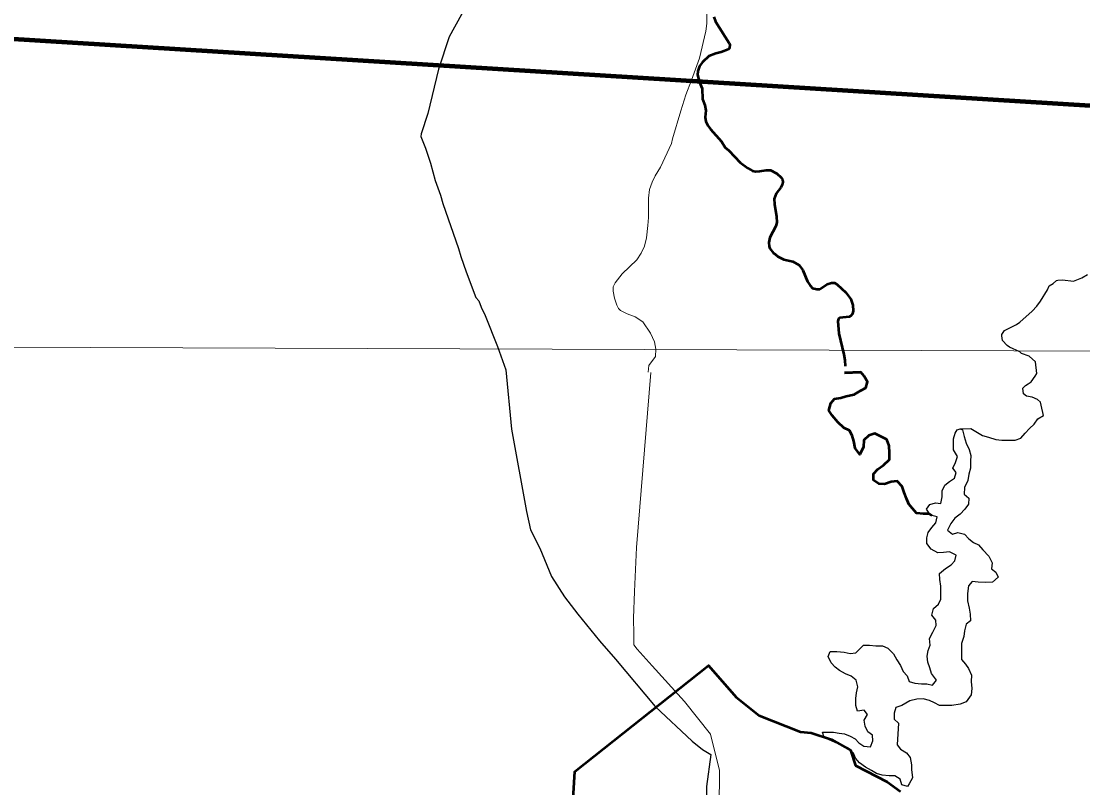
# Model space of a CAD drawing. Extents: x 553962 to 842807, y 8883888 to 9032388.
# Drawn here: x 753653 to 763398, y 8945147 to 8952182 of the extents above; entities that cross this region are included whole.
import ezdxf

# ---------------------------------------------------------------- set-up
doc = ezdxf.new("R2010")
doc.units = 0
doc.header["$LTSCALE"] = 200
for name, color, linetype, lineweight in [('1', 7, 'Continuous', 13), ('12', 7, 'Continuous', 25), ('14', 7, 'Continuous', 13), ('17', 7, 'Continuous', 53), ('24', 7, 'Continuous', 25), ('9', 7, 'Continuous', 90)]:
    doc.layers.add(name, color=color, linetype=linetype, lineweight=lineweight)

msp = doc.modelspace()

# ---------------------------------------------------------------- linework, layer by layer
at = {"layer": '1'}
msp.add_line((565315.3, 8949866.8), (791497.7, 8949052.2), dxfattribs=at)
at = {"layer": '12'}
msp.add_line((757384.6, 8951334.8), (757323.5, 8951149.2), dxfattribs=at)
for points in [[(758132.7, 8953038), (757580.3, 8952039.8), (757484.9, 8951743.2), (757384.6, 8951334.8)], [(757323.5, 8951149.2), (757320.3, 8951125.5), (757364.2, 8951016.5), (757410.7, 8950881), (757454.7, 8950719.9), (757502.3, 8950586.3), (757524.8, 8950509.5), (757666, 8950096.7), (757688, 8950021.8), (757738.6, 8949883.5)], [(757738.6, 8949883.5), (757825.6, 8949645.7), (757854.2, 8949615), (757875.3, 8949559.4), (757912.7, 8949482.2), (758025.8, 8949198.1), (758100.6, 8948982.2)], [(758100.6, 8948982.2), (758153.1, 8948438), (758293, 8947683.8), (758328, 8947515.6), (758414, 8947347.3), (758520, 8947087.3), (758641.6, 8946898.6), (758763.3, 8946740.5), (758961.1, 8946495.6), (759108.2, 8946327.2), (759473.4, 8945893.6), (759814, 8945575.9), (759907.3, 8945497.2), (759983.7, 8945452)], [(759983.7, 8945452), (759944.5, 8945159.2), (759944.1, 8945052.2), (759908, 8944950.4), (759862, 8944894.4), (759785, 8944751.9), (759708.2, 8944650.2), (759662.2, 8944609.5), (759602.9, 8944588), (759488.4, 8944585.1)]]:
    msp.add_lwpolyline(points, dxfattribs=at)
at = {"layer": '12', "lineweight": 40}
msp.add_spline([(761549.2, 8957020.4), (762383.1, 8955993.9), (763257, 8954902.9), (764214.4, 8953717.3), (766168.2, 8951324.4), (767086.6, 8950171.6), (770317.8, 8946184.2), (771971, 8944146), (773006.3, 8942876.2), (773223.4, 8942642.3), (773373.7, 8942274.8), (774008.3, 8940921.5), (774359, 8940136.3), (774475.8, 8939919.1), (774642.8, 8939785.5), (774893.3, 8939668.5), (775511.2, 8939484.7), (775928.6, 8939267.5), (776078.9, 8939184), (776379.5, 8938916.7), (776680.1, 8938749.6), (776830.4, 8938582.6), (777398.1, 8938348.7), (777899.1, 8938231.7), (778550.4, 8938482.3), (779134.8, 8938866.6), (779452.1, 8939250.8), (779569, 8939384.5), (779685.9, 8939351.1), (779852.9, 8939217.4), (780086.7, 8939217.4), (780604.3, 8939451.3), (781055.2, 8939618.4), (781439.3, 8939618.4), (781823.3, 8939518.1), (782090.5, 8939401.2), (782290.9, 8939367.8), (782524.7, 8939518.1), (782858.7, 8939618.4), (783192.6, 8939651.8), (783509.9, 8939818.9), (783910.7, 8940119.6), (784278.1, 8940336.8), (784625.2, 8940434.5)], degree=3, dxfattribs=at)
at = {"layer": '14'}
for points in [[(759952.9, 8952580.2), (759946.5, 8952160.2), (759939.3, 8952091.6), (759880.8, 8951841.8), (759807.5, 8951640.4), (759753.1, 8951507.3), (759709.3, 8951360.8)], [(759709.3, 8951360.8), (759632, 8951102.5), (759624.2, 8951061.5), (759522.6, 8950843.3), (759474.2, 8950762.9), (759445.5, 8950706.2), (759419.9, 8950637.9), (759411.1, 8950557.2), (759411.4, 8950380.3), (759406.8, 8950307.6), (759392.1, 8950195), (759374.3, 8950118.4), (759344.4, 8950054), (759304, 8949993.2), (759170.9, 8949865.1), (759105.4, 8949780.7), (759086.2, 8949743.5), (759087.4, 8949705.1), (759098.4, 8949641.2), (759121.3, 8949577.4), (759137.2, 8949545.1), (759155.9, 8949527), (759216.2, 8949497.1), (759288.5, 8949470.6), (759360.2, 8949422), (759430.6, 8949317.8), (759467.5, 8949241.1), (759477.5, 8949172.3), (759475.1, 8949104), (759414.6, 8949021.4), (759409.5, 8948961.3)], [(760060.9, 8944960.3), (760062.2, 8945306.7), (759981.9, 8945637.9), (759743.6, 8945938.9), (759444.2, 8946265.5), (759307.2, 8946418.6), (759276.8, 8946459.4), (759277.1, 8946556.2), (759272.6, 8946703.9), (759283.7, 8946948.4), (759300.4, 8947350.8), (759434.4, 8948959.2)]]:
    msp.add_lwpolyline(points, dxfattribs=at)
at = {"layer": '17'}
msp.add_lwpolyline([(758673.7, 8944290.6), (758735.5, 8945297.2), (759962.3, 8946268.6), (760216.8, 8945977.6), (760428.7, 8945809.8), (760808.2, 8945659.7), (760905.3, 8945650.9), (761090.6, 8945589.1), (761267.1, 8945491.9), (761311.2, 8945350.6), (761602.5, 8945200.5), (761726.1, 8945112.2)], dxfattribs=at)
at = {"layer": '24', "lineweight": 53}
for p, q in [((761210.9, 8948956.2), (761361.4, 8948961.1)), ((761361.4, 8948961.1), (761210.9, 8948956.2))]:
    msp.add_line(p, q, dxfattribs=at)
for points in [[(760010.5, 8952223.1), (760028.2, 8952180.1), (760153.6, 8951982.2), (760158.8, 8951968.6), (760154.4, 8951934.5), (760142.6, 8951924.2), (760078.6, 8951897.8), (760029, 8951887.2), (759964.9, 8951861.7), (759906.3, 8951805.3), (759880.4, 8951769.2), (759863.6, 8951724.3), (759860.3, 8951690), (759879.4, 8951623.6), (759905.1, 8951565), (759908.9, 8951466.9), (759927.6, 8951412), (759938.9, 8951364.3), (759933.3, 8951303), (759936.8, 8951260.5), (759955, 8951224.7), (759979.8, 8951190.2), (760080.6, 8951077.7), (760114.7, 8951023.7), (760149.7, 8950995.8), (760252.8, 8950886), (760322.7, 8950833.4), (760366, 8950810.2), (760393.2, 8950802.8), (760433.7, 8950805.5), (760491.5, 8950816), (760531.6, 8950814.5), (760588.5, 8950783.7), (760628.4, 8950748.2), (760642.2, 8950730.7), (760646.4, 8950707.4), (760641.5, 8950688.1), (760625.4, 8950655), (760584.9, 8950602), (760566, 8950552.7), (760567.4, 8950502.1), (760585.6, 8950389.3), (760588.6, 8950335.2)], [(760588.6, 8950335.2), (760579.4, 8950302.6), (760526.2, 8950197.8), (760517.9, 8950150.9), (760518.6, 8950115), (760524.8, 8950096.2), (760560.2, 8950052.5), (760573.6, 8950045.6), (760600.4, 8950021.6), (760652.6, 8949994.7), (760735.2, 8949978.4), (760796.3, 8949944.7), (760827, 8949897.8), (760870.5, 8949794.4), (760894.4, 8949756.4), (760917.9, 8949733), (760957.7, 8949723.4), (760983.8, 8949723)], [(760983.8, 8949723), (761052.1, 8949768.5), (761052.1, 8949768.5), (761093.2, 8949782.5), (761118.7, 8949782.5), (761143, 8949765.5), (761222.5, 8949692), (761270.1, 8949631.4), (761287.7, 8949575), (761290.9, 8949523.6), (761283.1, 8949497.5), (761268.7, 8949478.8), (761253.4, 8949469.9), (761168.1, 8949460.9), (761157.1, 8949449.3), (761149.4, 8949429.2), (761159.4, 8949316.6), (761205.6, 8949123.6), (761214.3, 8949072.6), (761216.9, 8949017.9)], [(762015.2, 8947645), (761987.8, 8947662.2), (761936.9, 8947662.5), (761870.9, 8947668), (761835.5, 8947709), (761800.2, 8947750), (761780.2, 8947801), (761760.3, 8947857.2), (761740.3, 8947913.3), (761694.9, 8947959.5), (761638.9, 8947954.7), (761577.7, 8947934.7), (761526.9, 8947935), (761476.3, 8947971), (761476.6, 8948027), (761517.6, 8948072.6), (761568.7, 8948107.9), (761625, 8948158.5), (761625.5, 8948219.6), (761620.8, 8948285.9), (761600.9, 8948342), (761489.4, 8948398.8), (761433.3, 8948378.7), (761387.2, 8948338.3), (761386.8, 8948277.2), (761350.7, 8948206.1), (761310.4, 8948262.3), (761295.6, 8948328.7), (761280.7, 8948379.7), (761255.6, 8948425.7), (761204.9, 8948451.5), (761149.3, 8948502.7), (761098.9, 8948564.2), (761068.7, 8948610.2), (761084.4, 8948676.3), (761120.3, 8948716.8), (761176.3, 8948726.7), (761227.3, 8948741.7), (761298.6, 8948756.5), (761359.8, 8948791.8), (761405.8, 8948816.9), (761421.4, 8948872.9), (761391.3, 8948924), (761361.4, 8948961.1)]]:
    msp.add_lwpolyline(points, dxfattribs=at)
at = {"layer": '24'}
for points in [[(760010.5, 8952223.1), (760028.2, 8952180.1), (760153.6, 8951982.2), (760158.8, 8951968.6), (760154.4, 8951934.5), (760142.6, 8951924.2), (760078.6, 8951897.8), (760029, 8951887.2), (759964.9, 8951861.7), (759906.3, 8951805.3), (759880.4, 8951769.2), (759863.6, 8951724.3), (759860.3, 8951690), (759879.4, 8951623.6), (759905.1, 8951565), (759908.9, 8951466.9), (759927.6, 8951412), (759938.9, 8951364.3), (759933.3, 8951303), (759936.8, 8951260.5), (759955, 8951224.7), (759979.8, 8951190.2), (760080.6, 8951077.7), (760114.7, 8951023.7), (760149.7, 8950995.8), (760252.8, 8950886), (760322.7, 8950833.4), (760366, 8950810.2), (760393.2, 8950802.8), (760433.7, 8950805.5), (760491.5, 8950816), (760531.6, 8950814.5), (760588.5, 8950783.7), (760628.4, 8950748.2), (760642.2, 8950730.7), (760646.4, 8950707.4), (760641.5, 8950688.1), (760625.4, 8950655), (760584.9, 8950602), (760566, 8950552.7), (760567.4, 8950502.1), (760585.6, 8950389.3), (760588.6, 8950335.2)], [(760588.6, 8950335.2), (760579.4, 8950302.6), (760526.2, 8950197.8), (760517.9, 8950150.9), (760518.6, 8950115), (760524.8, 8950096.2), (760560.2, 8950052.5), (760573.6, 8950045.6), (760600.4, 8950021.6), (760652.6, 8949994.7), (760735.2, 8949978.4), (760796.3, 8949944.7), (760827, 8949897.8), (760870.5, 8949794.4), (760894.4, 8949756.4), (760917.9, 8949733), (760957.7, 8949723.4), (760983.8, 8949723)], [(762654.7, 8949294.5), (762656.7, 8949306.8), (762679.1, 8949343.6), (762788.7, 8949399.1), (762821.1, 8949420.1), (762935.3, 8949520.6), (762977.1, 8949566.6), (763011.1, 8949614.1), (763074.6, 8949715.9), (763089.4, 8949752.7), (763125.9, 8949775.5), (763156, 8949801.1), (763169.3, 8949805.2), (763212.9, 8949808.1), (763314.7, 8949796.1), (763389.4, 8949825.8), (763440.7, 8949858.6)], [(760983.8, 8949723), (761052.1, 8949768.5), (761052.1, 8949768.5), (761093.2, 8949782.5), (761118.7, 8949782.5), (761143, 8949765.5), (761222.5, 8949692), (761270.1, 8949631.4), (761287.7, 8949575), (761290.9, 8949523.6), (761283.1, 8949497.5), (761268.7, 8949478.8), (761253.4, 8949469.9), (761168.1, 8949460.9), (761157.1, 8949449.3), (761149.4, 8949429.2), (761159.4, 8949316.6), (761205.6, 8949123.6), (761214.3, 8949072.6), (761216.9, 8949017.9)], [(762975.5, 8948950.6), (762963.4, 8949056), (762906, 8949108.6), (762836.6, 8949131.3), (762820.1, 8949147.2), (762725, 8949191.5), (762705.8, 8949206.6), (762661.7, 8949253.3), (762654.7, 8949294.5)], [(763037.7, 8948563.4), (763016, 8948657.7), (763008.9, 8948685.8), (762983.9, 8948709.2), (762933.4, 8948733.1), (762882.7, 8948741.6), (762855.1, 8948762.5), (762848.4, 8948813.6), (762871.8, 8948838.7), (762897.5, 8948853.6), (762923.3, 8948873.5), (762959.9, 8948923.9), (762975.6, 8948949.1), (762975.5, 8948950.6)], [(762274.4, 8948440.9), (762371.2, 8948443.4), (762477.5, 8948379.6), (762533.3, 8948364), (762599.3, 8948343.2), (762655.2, 8948337.7), (762711.2, 8948337.4), (762777.3, 8948337), (762828.3, 8948357), (762869.3, 8948402.6), (762910.2, 8948443.1), (762951.2, 8948483.6), (762987.1, 8948534.3), (763037.7, 8948563.4)], [(762294.6, 8948431.6), (762309.4, 8948370.4), (762329.3, 8948309.2), (762354.4, 8948253), (762369.3, 8948196.8), (762368.9, 8948145.9), (762368.5, 8948079.7), (762352.8, 8948023.8), (762342.2, 8947967.8), (762311.3, 8947901.8), (762310.9, 8947840.7), (762351.3, 8947804.7), (762350.9, 8947748.7), (762315, 8947703.1), (762274, 8947657.5), (762222.9, 8947622.2), (762186.9, 8947571.5), (762156, 8947510.5), (762201.5, 8947474.6), (762252.5, 8947489.6), (762313.4, 8947473.9), (762353.8, 8947432.9), (762394.3, 8947396.9), (762439.9, 8947376.3), (762480.3, 8947330.2), (762535.8, 8947273.8), (762565.9, 8947212.5), (762560.5, 8947156.5), (762600.9, 8947125.7), (762621, 8947079.7), (762569.8, 8947034.2), (762508.7, 8947029.5), (762437.6, 8947035), (762381.7, 8947040.5), (762350.9, 8946999.9), (762340.2, 8946928.7), (762339.7, 8946862.4), (762354.5, 8946796.1), (762364.3, 8946740), (762369, 8946678.9), (762328.1, 8946648.6), (762312.4, 8946587.6), (762307, 8946536.7), (762286.2, 8946470.6), (762285.7, 8946394.2), (762285.2, 8946322.8), (762320.5, 8946281.9), (762350.7, 8946240.9), (762375.7, 8946179.6), (762375.3, 8946123.6), (762380, 8946057.4), (762374.5, 8946001.4), (762328.3, 8945935.4), (762272.2, 8945915.4), (762195.8, 8945900.6), (762134.8, 8945901), (762083.9, 8945901.3), (762038.3, 8945927.1), (761992.7, 8945947.8), (761931.8, 8945963.4), (761875.8, 8945958.7), (761809.6, 8945943.9), (761738.1, 8945903.6), (761682, 8945883.6), (761666.4, 8945832.7), (761666, 8945776.7), (761706.4, 8945740.8), (761694.9, 8945542.2), (761725.1, 8945501.2), (761781.5, 8945468.3), (761814.4, 8945424.2), (761825.4, 8945358.2), (761825.4, 8945314.1), (761836.4, 8945237.1), (761803.4, 8945182), (761788.9, 8945159.5), (761738.1, 8945175.1), (761723.2, 8945226.2), (761672.6, 8945257.1), (761621.7, 8945257.4), (761555.6, 8945262.9), (761504.9, 8945278.5), (761459.3, 8945304.3), (761403.6, 8945335.2), (761347.9, 8945376.3), (761312.6, 8945417.3), (761292.5, 8945463.3), (761247.1, 8945509.4), (761176.1, 8945540.4), (761125.4, 8945561.1), (761069.6, 8945586.9), (761024, 8945607.6), (761009.1, 8945658.6), (761059.9, 8945658.3), (761110.8, 8945658), (761161.6, 8945647.5), (761212.4, 8945642.1), (761263.1, 8945621.4), (761308.7, 8945595.6), (761344.1, 8945559.7), (761389.6, 8945528.9)], [(761389.6, 8945528.9), (761450.6, 8945523.4), (761471.3, 8945579.3), (761466.6, 8945630.2), (761426.1, 8945661.1), (761401.1, 8945712.2), (761391.3, 8945768.3), (761422.1, 8945819), (761391.9, 8945859.9), (761330.8, 8945850.2), (761315.9, 8945901.2), (761316.3, 8945967.4), (761321.8, 8946018.3), (761332.3, 8946074.3), (761317.5, 8946135.5), (761272, 8946171.4), (761221.3, 8946192.1), (761165.5, 8946223.1), (761125, 8946253.9), (761089.7, 8946294.9), (761059.6, 8946351.1), (761080.2, 8946396.8), (761141.3, 8946396.4), (761207.4, 8946390.9), (761263.2, 8946380.3), (761314.1, 8946385.1), (761350, 8946420.5), (761385.8, 8946456), (761441.8, 8946455.6), (761497.7, 8946450.2), (761558.7, 8946449.8), (761609.4, 8946429.1), (761659.9, 8946377.8), (761690.1, 8946321.6), (761725.3, 8946270.4), (761750.4, 8946214.2), (761785.7, 8946173.2), (761805.7, 8946122.2), (761856.4, 8946106.6), (761917.4, 8946101.1), (761968.3, 8946100.8), (762019.1, 8946090.2), (762055, 8946135.8), (762009.7, 8946197.3), (761994.7, 8946248.3), (761974.8, 8946299.4), (761970.1, 8946355.4), (761980.6, 8946406.3), (761996.2, 8946457.1), (761991.5, 8946518.3), (762022.4, 8946574.1), (762053.3, 8946635.1), (762048.6, 8946686), (762013.3, 8946732.1), (762029, 8946793.1), (762075.1, 8946833.6), (762095.7, 8946879.3), (762096.2, 8946945.5), (762096.5, 8946996.4), (762086.8, 8947057.6), (762082.1, 8947113.7), (762138.3, 8947159.2), (762189.4, 8947194.5), (762225.3, 8947229.9), (762235.8, 8947280.8), (762175, 8947311.8), (762119, 8947307), (762068.1, 8947302.3), (762007.3, 8947338.3), (761967, 8947389.5), (761967.3, 8947440.4), (761977.9, 8947491.3), (762013.8, 8947536.9), (762049.7, 8947577.4), (762060.2, 8947633.4), (761999.3, 8947649.1), (761964.1, 8947705.3), (761994.9, 8947745.9), (762045.8, 8947760.8), (762096.7, 8947755.4), (762107.2, 8947816.5), (762107.6, 8947872.5), (762133.4, 8947923.3), (762174.3, 8947958.7), (762220.3, 8947989), (762235.9, 8948039.8), (762205.7, 8948080.7), (762231.5, 8948131.5), (762247.1, 8948187.4), (762212, 8948248.8), (762212.3, 8948299.7), (762212.7, 8948350.7), (762226.4, 8948402.4), (762246.6, 8948432.3), (762274.4, 8948440.9), (762294.6, 8948431.6)]]:
    msp.add_lwpolyline(points, dxfattribs=at)
at = {"layer": '9'}
msp.add_lwpolyline([(750519.5, 8951321.2), (753181.6, 8952045.1), (767371, 8951165.8), (772338.7, 8947456.5)], dxfattribs=at)
msp.add_spline([(779358.3, 8951316.5), (778152, 8950383.2), (776870.5, 8948893), (775858.2, 8948102.8), (775096.9, 8948098.3), (774081.6, 8948143.1), (772814, 8947781.5), (772105.2, 8947296.6), (771547.4, 8947166.9), (771322, 8946330.6), (771374.4, 8945875.5), (771395.1, 8945546.1), (769593.3, 8944681.6), (768541.6, 8943918.8), (767488.3, 8942812.2), (766189.2, 8941452.3), (765366.7, 8940769), (764084.5, 8940646.2), (763321.5, 8941097.2), (762890.2, 8941044.2), (762866.3, 8940639.2), (762461.9, 8940181.4), (761397.4, 8939821), (760940.2, 8939919.5), (760875, 8939930.2)], degree=3, dxfattribs=at)

doc.saveas('drawing.dxf')
